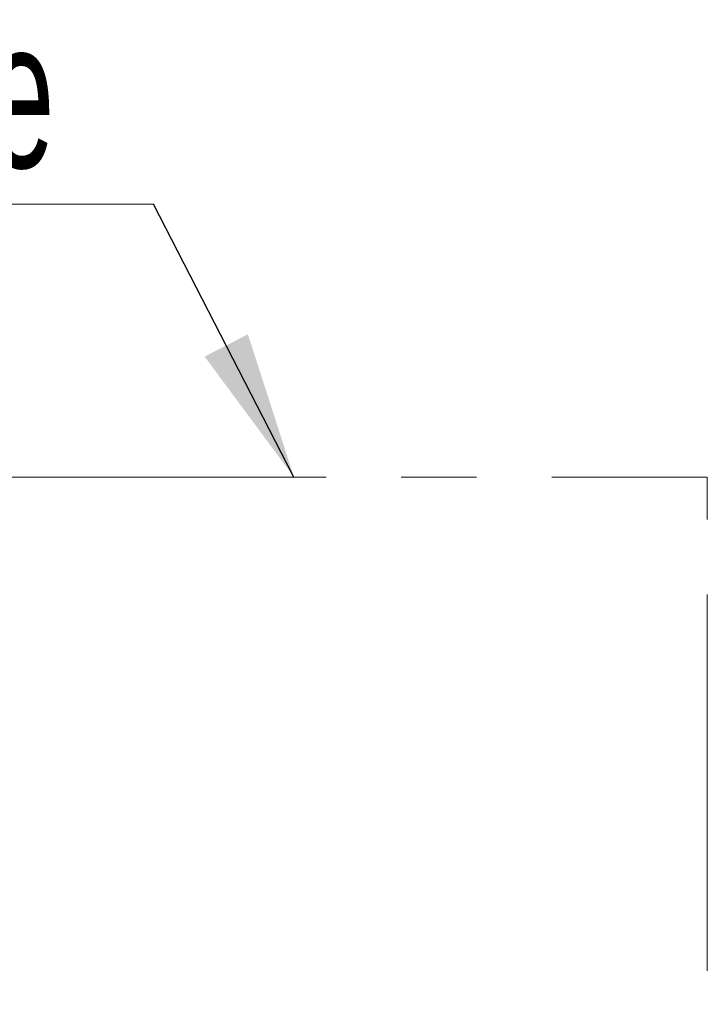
# Model space of a CAD drawing. Header units: millimetres. Extents: x 0 to 8410, y 0 to 5940.
# Tile 259 of 275: x 7621 to 7853, y 3174 to 3506. Entities that reach past the tile are written whole.
import ezdxf

# ---------------------------------------------------------------- set-up
doc = ezdxf.new("R2010")
doc.units = ezdxf.units.MM
doc.header["$LTSCALE"] = 10
doc.linetypes.add('CENTERX2', pattern=[20.32, 12.7, -2.54, 2.54, -2.54])
doc.styles.add('SLDTEXTSTYLE0', font='TXT', dxfattribs={"width": 0.605})
doc.dimstyles.new('SLDDIMSTYLE5', dxfattribs={"dimtxt": 0, "dimasz": 50, "dimexe": 0, "dimexo": 0.0625, "dimgap": 0, "dimtad": 0, "dimtih": 1, "dimtoh": 1, "dimdec": 0, "dimrnd": 1e-09, "dimzin": 0, "dimdsep": 46, "dimtxsty": 'Standard', "dimsah": 1, "dimcen": 0.09, "dimadec": 0, "dimazin": 0, "dimtfac": 50, "dimtdec": 0, "dimtofl": 0, "dimtmove": 0, "dimatfit": 3, "dimfxl": 0, "dimfrac": 2, "dimtolj": 1, "dimtzin": 0, "dimarcsym": 0})

# ---------------------------------------------------------------- blocks, each defined once
blk = doc.blocks.new('SW_NOTE_10')
at = {"color": 0, "linetype": 'Continuous', "lineweight": 0}
for p, q in [((-118.99, 0), (0, 0)), ((0, 0), (-118.99, 0)), ((-118.99, 0), (0, 0)), ((0, 0), (-118.99, 0)), ((-118.99, 0), (0, 0)), ((0, 0), (-118.99, 0))]:
    blk.add_line(p, q, dxfattribs=at)
at = {"color": 0, "linetype": 'Continuous', "lineweight": 0, "insert": (-118.91, 62.25), "char_height": 50, "attachment_point": 1, "style": 'SLDTEXTSTYLE0'}
blk.add_mtext('Note', dxfattribs=at)

msp = doc.modelspace()

# ---------------------------------------------------------------- linework, layer by layer
at = {"color": 7, "linetype": 'CENTERX2', "lineweight": 0}
for p in [(7191.147203, 3351.432378), (7853.276078, 2778.379137)]:
    msp.add_line(p, (7853.276078, 3351.432378), dxfattribs=at)

# ---------------------------------------------------------------- block references
at = {"color": 7, "linetype": 'Continuous', "lineweight": 0}
msp.add_blockref('SW_NOTE_10', (7666.355756, 3443.587955), dxfattribs=at)

# ---------------------------------------------------------------- leaders
msp.add_leader([(7713.724253, 3351.432378), (7666.355756, 3443.587955)], dimstyle='SLDDIMSTYLE5', dxfattribs=at)

doc.saveas('drawing.dxf')
